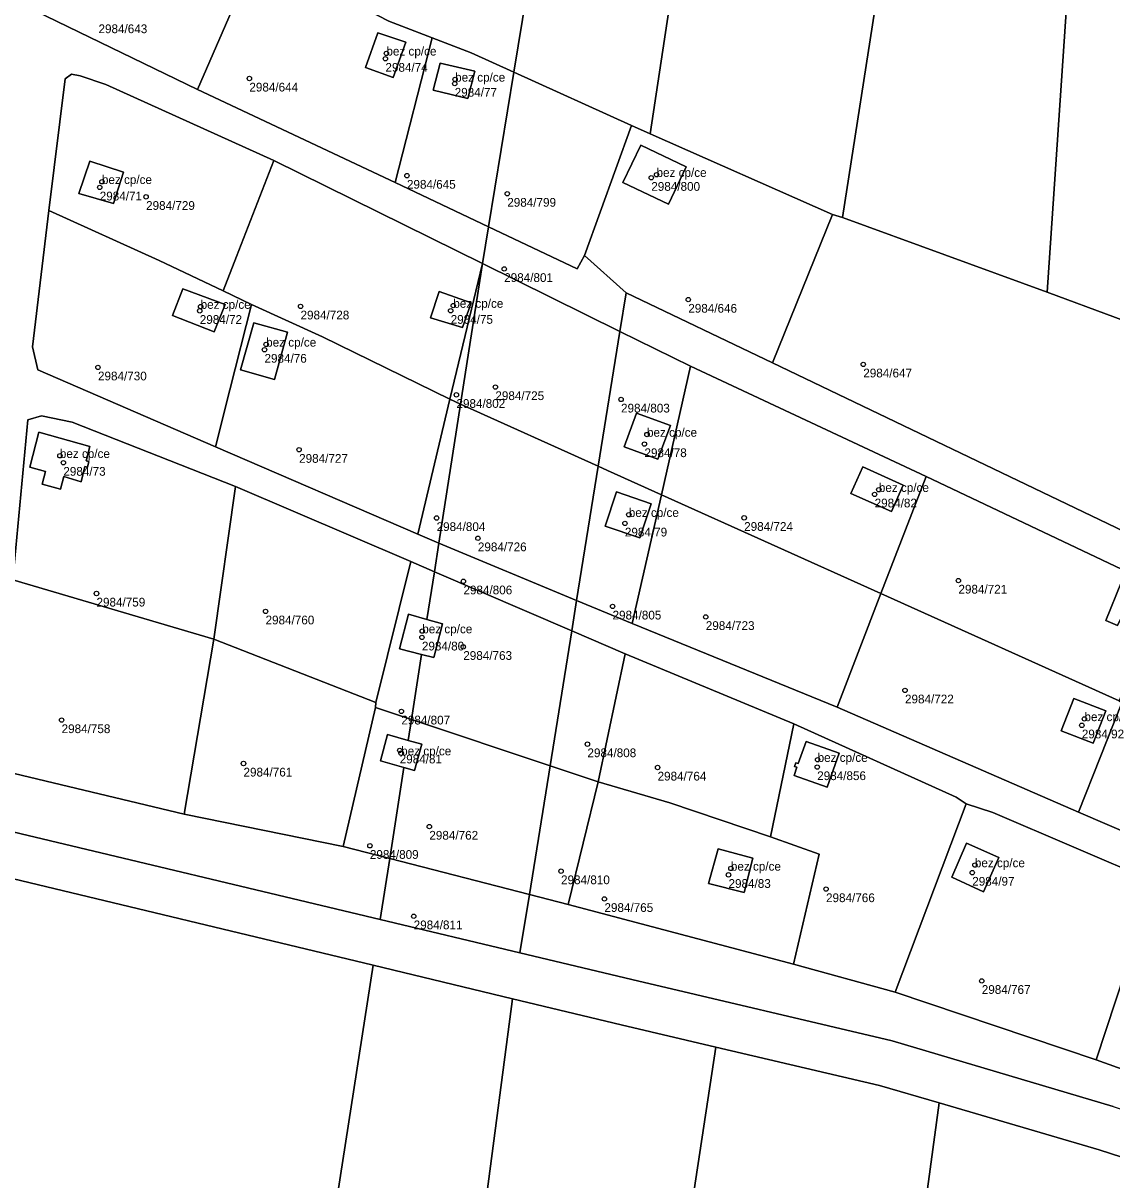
# Model space of a CAD drawing. Extents: x -878211 to -870363, y -1058464 to -1052522.
# Drawn here: x -873357.8 to -873233.3, y -1056219.7 to -1056087.5 of the extents above; entities that cross this region are included whole.
import ezdxf

# ---------------------------------------------------------------- set-up
doc = ezdxf.new("R2010")
doc.units = 0
for name, color, linetype in [('Vrstva 50', 7, 'Continuous'), ('Vrstva 51', 7, 'Continuous'), ('Vrstva 52', 7, 'Continuous')]:
    doc.layers.add(name, color=color, linetype=linetype)

msp = doc.modelspace()

# ---------------------------------------------------------------- linework, layer by layer
at = {"layer": 'Vrstva 50'}
for centre in [(-873316.35, -1056091.52994), (-873316.24, -1056090.91994), (-873331.91, -1056093.78994), (-873308.38, -1056093.89994), (-873308.43, -1056094.37994), (-873348.77, -1056105.59994), (-873313.89, -1056104.89994), (-873285.95, -1056105.13994), (-873285.35, -1056104.78994), (-873349.02, -1056106.23994), (-873343.72, -1056107.31994), (-873302.42, -1056106.95994), (-873302.77, -1056115.55994), (-873281.72, -1056119.06994), (-873337.58, -1056120.34994), (-873337.48, -1056119.86994), (-873326.06, -1056119.83994), (-873308.89, -1056120.33994), (-873308.59, -1056119.74994), (-873329.99, -1056124.18994), (-873330.18, -1056124.78994), (-873349.22, -1056126.80994), (-873261.71, -1056126.46994), (-873303.78, -1056129.05994), (-873308.23, -1056129.94994), (-873289.41, -1056130.47994), (-873286.44, -1056134.48994), (-873326.22, -1056136.22994), (-873286.73, -1056135.57994), (-873353.58, -1056136.91994), (-873353.18, -1056137.70994), (-873260.41, -1056141.32994), (-873259.93, -1056140.79994), (-873310.5, -1056144.02994), (-873288.52, -1056143.65994), (-873275.33, -1056144.00994), (-873288.97, -1056144.64994), (-873305.78, -1056146.33994), (-873307.43, -1056151.26994), (-873250.83, -1056151.17994), (-873349.39, -1056152.65994), (-873330.06, -1056154.69994), (-873290.38, -1056154.13994), (-873279.72, -1056155.33994), (-873312.14, -1056156.95994), (-873312.18, -1056157.67994), (-873307.45, -1056158.75994), (-873256.94, -1056163.72994), (-873314.53, -1056166.13994), (-873353.38, -1056167.12994), (-873236.72, -1056167.72994), (-873236.42, -1056166.99994), (-873314.72, -1056170.58994), (-873293.25, -1056169.87994), (-873332.58, -1056172.08994), (-873314.55, -1056170.90994), (-873266.93, -1056171.65994), (-873285.23, -1056172.54994), (-873266.98, -1056172.49994), (-873311.33, -1056179.30994), (-873318.13, -1056181.49994), (-873276.85, -1056184.08994), (-873248.95, -1056183.69994), (-873296.27, -1056184.39994), (-873277.12, -1056184.81994), (-873249.25, -1056184.56994), (-873265.97, -1056186.44994), (-873291.31, -1056187.56994), (-873313.12, -1056189.54994), (-873248.16, -1056196.93994)]:
    msp.add_circle(centre, 0.25, dxfattribs=at)
at = {"layer": 'Vrstva 51'}
for points in [[(-873333.09, -1056021.11), (-873291.67, -1056032.28), (-873279.01, -1055956.19), (-873278.12, -1055950.93), (-873293.33, -1055944.95), (-873302.26, -1055987.38), (-873305.75, -1056026.51), (-873335.54, -1056018.53), (-873336, -1056020.81), (-873338.98, -1056020.68), (-873346.78, -1056071.17), (-873331.06, -1056079.42), (-873315.95, -1056087.25), (-873311.01, -1056089.16), (-873306.55, -1056090.87), (-873301.67, -1056093.08), (-873293.3, -1056042.09), (-873335.55, -1056030.74)], [(-873288.21, -1056099.16), (-873286.08, -1056100.1), (-873277.94, -1056046.21), (-873293.3, -1056042.09), (-873301.67, -1056093.08)], [(-873286.08, -1056100.1), (-873265.22, -1056109.34), (-873264.07, -1056109.68), (-873259.95, -1056082.97), (-873257.04, -1056055.54), (-873258.79, -1056055.12), (-873257.93, -1056051.59), (-873277.94, -1056046.21)], [(-873264.07, -1056109.68), (-873240.67, -1056118.23), (-873238.19, -1056081.64), (-873234.31, -1056057.82), (-873249.24, -1056053.87), (-873250.26, -1056057.44), (-873257.04, -1056055.54), (-873259.95, -1056082.97)], [(-873240.67, -1056118.23), (-873225.05, -1056124.01), (-873212.37, -1056127.9), (-873203.91, -1056065.98), (-873234.31, -1056057.82), (-873238.19, -1056081.64)], [(-873337.83, -1056095.04), (-873331.06, -1056079.42), (-873346.78, -1056071.17), (-873349.99, -1056069.49), (-873358.84, -1056084.87)], [(-873315.24, -1056105.68), (-873311.01, -1056089.16), (-873315.95, -1056087.25), (-873331.06, -1056079.42), (-873337.83, -1056095.04)], [(-873318.62, -1056092.52), (-873315.46, -1056093.67), (-873314.01, -1056089.65), (-873317.23, -1056088.58)], [(-873318.62, -1056092.52), (-873317.23, -1056088.58), (-873314.01, -1056089.65), (-873315.46, -1056093.67)], [(-873304.57, -1056110.73), (-873301.67, -1056093.08), (-873306.55, -1056090.87), (-873311.01, -1056089.16), (-873315.24, -1056105.68)], [(-873310.08, -1056092.02), (-873310.88, -1056095.11), (-873306.92, -1056096.09), (-873306.11, -1056092.96)], [(-873310.08, -1056092.02), (-873306.11, -1056092.96), (-873306.92, -1056096.09), (-873310.88, -1056095.11)], [(-873348.34, -1056094.46), (-873351.24, -1056093.47), (-873352.25, -1056093.3), (-873352.99, -1056093.84), (-873354.85, -1056108.87), (-873342.21, -1056114.6), (-873334.91, -1056118.08), (-873333.37, -1056114.13), (-873329.11, -1056103.18)], [(-873301.67, -1056093.08), (-873304.57, -1056110.73), (-873294.43, -1056115.53), (-873293.6, -1056114.01), (-873288.21, -1056099.16)], [(-873288.21, -1056099.16), (-873293.6, -1056114.01), (-873288.83, -1056118.28), (-873272.08, -1056126.29), (-873265.22, -1056109.34), (-873286.08, -1056100.1)], [(-873289.19, -1056105.68), (-873284, -1056108.15), (-873281.96, -1056103.88), (-873287.13, -1056101.4)], [(-873289.19, -1056105.68), (-873287.13, -1056101.4), (-873281.96, -1056103.88), (-873284, -1056108.15)], [(-873305.26, -1056114.95), (-873329.11, -1056103.18), (-873333.37, -1056114.13), (-873334.91, -1056118.08), (-873331.68, -1056119.62), (-873323.54, -1056123.31), (-873308.99, -1056130.44)], [(-873346.32, -1056104.5), (-873350.17, -1056103.23), (-873351.4, -1056106.93), (-873347.43, -1056108.09)], [(-873346.32, -1056104.5), (-873347.43, -1056108.09), (-873351.4, -1056106.93), (-873350.17, -1056103.23)], [(-873356.11, -1056127.09), (-873335.8, -1056135.91), (-873334.15, -1056129.38), (-873331.68, -1056119.62), (-873334.91, -1056118.08), (-873342.21, -1056114.6), (-873354.85, -1056108.87), (-873356.7, -1056124.46)], [(-873231.86, -1056145.57), (-873225.05, -1056124.01), (-873240.67, -1056118.23), (-873264.07, -1056109.68), (-873265.22, -1056109.34), (-873272.08, -1056126.29)], [(-873293.6, -1056114.01), (-873294.43, -1056115.53), (-873304.57, -1056110.73), (-873305.26, -1056114.95), (-873289.54, -1056122.7), (-873288.83, -1056118.28)], [(-873307.76, -1056131), (-873305.26, -1056114.95), (-873308.99, -1056130.44)], [(-873305.26, -1056114.95), (-873307.76, -1056131), (-873292.02, -1056138.11), (-873289.54, -1056122.7)], [(-873339.5, -1056117.84), (-873340.7, -1056120.88), (-873335.94, -1056122.76), (-873334.68, -1056119.63)], [(-873339.5, -1056117.84), (-873334.68, -1056119.63), (-873335.94, -1056122.76), (-873340.7, -1056120.88)], [(-873310.21, -1056118.12), (-873311.18, -1056121.13), (-873307.54, -1056122.27), (-873306.53, -1056119.43)], [(-873310.21, -1056118.12), (-873306.53, -1056119.43), (-873307.54, -1056122.27), (-873311.18, -1056121.13)], [(-873192.2, -1056163.08), (-873192.77, -1056163.96), (-873211.75, -1056155.03), (-873231.86, -1056145.57), (-873272.08, -1056126.29), (-873288.83, -1056118.28), (-873289.54, -1056122.7), (-873281.47, -1056126.68), (-873254.52, -1056139.3), (-873230.66, -1056150.6), (-873226.91, -1056152.32), (-873199.89, -1056164.76), (-873186.54, -1056171.16), (-873186.1, -1056167.14)], [(-873335.8, -1056135.91), (-873312.65, -1056145.88), (-873308.99, -1056130.44), (-873323.54, -1056123.31), (-873331.68, -1056119.62), (-873334.15, -1056129.38)], [(-873329.04, -1056128.18), (-873327.54, -1056122.8), (-873331.4, -1056121.72), (-873332.93, -1056127.08)], [(-873329.04, -1056128.18), (-873332.93, -1056127.08), (-873331.4, -1056121.72), (-873327.54, -1056122.8)], [(-873281.47, -1056126.68), (-873289.54, -1056122.7), (-873292.02, -1056138.11), (-873290.96, -1056138.59), (-873284.79, -1056141.37)], [(-873281.47, -1056126.68), (-873284.79, -1056141.37), (-873259.69, -1056152.67), (-873254.52, -1056139.3)], [(-873310.23, -1056146.89), (-873307.76, -1056131), (-873308.99, -1056130.44), (-873312.65, -1056145.88)], [(-873310.23, -1056146.89), (-873294.49, -1056153.45), (-873292.02, -1056138.11), (-873307.76, -1056131)], [(-873287.66, -1056132.03), (-873289.07, -1056135.89), (-873285.19, -1056137.32), (-873283.77, -1056133.45)], [(-873287.66, -1056132.03), (-873283.77, -1056133.45), (-873285.19, -1056137.32), (-873289.07, -1056135.89)], [(-873357.25, -1056132.82), (-873358.95, -1056151.09), (-873335.96, -1056157.88), (-873333.51, -1056140.43), (-873352.16, -1056133.09), (-873355.68, -1056132.36)], [(-873350.4, -1056138.22), (-873350.26, -1056137.58), (-873350.56, -1056137.49), (-873350.16, -1056135.85), (-873355.98, -1056134.21), (-873357, -1056138.22), (-873355.22, -1056138.72), (-873355.62, -1056140.16), (-873353.5, -1056140.75), (-873353.14, -1056139.29), (-873351.16, -1056139.88), (-873350.73, -1056138.14)], [(-873350.4, -1056138.22), (-873350.73, -1056138.14), (-873351.16, -1056139.88), (-873353.14, -1056139.29), (-873353.5, -1056140.75), (-873355.62, -1056140.16), (-873355.22, -1056138.72), (-873357, -1056138.22), (-873355.98, -1056134.21), (-873350.16, -1056135.85), (-873350.56, -1056137.49), (-873350.26, -1056137.58)], [(-873288.12, -1056156.1), (-873284.79, -1056141.37), (-873290.96, -1056138.59), (-873292.02, -1056138.11), (-873294.49, -1056153.45)], [(-873263.13, -1056141.23), (-873258.49, -1056143.29), (-873257.16, -1056140.27), (-873261.78, -1056138.19)], [(-873263.13, -1056141.23), (-873261.78, -1056138.19), (-873257.16, -1056140.27), (-873258.49, -1056143.29)], [(-873254.52, -1056139.3), (-873259.69, -1056152.67), (-873232.46, -1056164.93), (-873227.41, -1056153.62), (-873228.59, -1056153.1), (-873229.84, -1056155.77), (-873229.58, -1056155.89), (-873229.78, -1056156.35), (-873230.05, -1056156.24), (-873230.15, -1056156.48), (-873232.27, -1056155.53), (-873232.63, -1056156.32), (-873233.96, -1056155.73), (-873232.17, -1056151.34), (-873231.21, -1056151.75), (-873230.66, -1056150.6)], [(-873333.51, -1056140.43), (-873335.96, -1056157.88), (-873317.43, -1056165.13), (-873313.43, -1056149.01)], [(-873287.27, -1056146.29), (-873285.97, -1056142.42), (-873289.92, -1056141.03), (-873291.22, -1056144.95)], [(-873287.27, -1056146.29), (-873291.22, -1056144.95), (-873289.92, -1056141.03), (-873285.97, -1056142.42)], [(-873264.71, -1056165.64), (-873259.69, -1056152.67), (-873284.79, -1056141.37), (-873288.12, -1056156.1)], [(-873295.05, -1056156.93), (-873294.49, -1056153.45), (-873310.23, -1056146.89), (-873310.74, -1056150.17)], [(-873310.74, -1056150.17), (-873313.43, -1056149.01), (-873317.43, -1056165.13), (-873317.48, -1056165.7), (-873313.38, -1056167.07), (-873312.22, -1056159.63), (-873314.75, -1056158.99), (-873313.71, -1056155.04), (-873311.6, -1056155.64)], [(-873311.6, -1056155.64), (-873309.84, -1056156.13), (-873310.81, -1056159.99), (-873312.22, -1056159.63), (-873313.38, -1056167.07), (-873297.53, -1056172.34), (-873295.05, -1056156.93), (-873310.74, -1056150.17)], [(-873230.66, -1056150.6), (-873231.21, -1056151.75), (-873232.17, -1056151.34), (-873233.96, -1056155.73), (-873232.63, -1056156.32), (-873232.27, -1056155.53), (-873230.15, -1056156.48), (-873230.05, -1056156.24), (-873229.78, -1056156.35), (-873229.58, -1056155.89), (-873229.84, -1056155.77), (-873228.59, -1056153.1), (-873227.41, -1056153.62), (-873226.91, -1056152.32)], [(-873360.59, -1056172.8), (-873339.38, -1056177.87), (-873335.96, -1056157.88), (-873358.95, -1056151.09)], [(-873189.63, -1056199.59), (-873208.66, -1056189.9), (-873237.1, -1056177.65), (-873264.71, -1056165.64), (-873288.12, -1056156.1), (-873294.49, -1056153.45), (-873295.05, -1056156.93), (-873288.93, -1056159.56), (-873269.66, -1056167.56), (-873251.09, -1056175.95), (-873249.95, -1056176.71), (-873246.91, -1056177.7), (-873228.36, -1056185.62), (-873210.43, -1056193.59), (-873193.11, -1056203.14), (-873190.22, -1056204.99)], [(-873237.1, -1056177.65), (-873232.16, -1056165.17), (-873232.46, -1056164.93), (-873259.69, -1056152.67), (-873264.71, -1056165.64)], [(-873237.1, -1056177.65), (-873208.66, -1056189.9), (-873204.07, -1056177.31), (-873199.89, -1056164.76), (-873226.91, -1056152.32), (-873227.41, -1056153.62), (-873232.46, -1056164.93), (-873232.16, -1056165.17)], [(-873313.71, -1056155.04), (-873314.75, -1056158.99), (-873312.22, -1056159.63), (-873310.81, -1056159.99), (-873309.84, -1056156.13), (-873311.6, -1056155.64)], [(-873288.93, -1056159.56), (-873295.05, -1056156.93), (-873297.53, -1056172.34), (-873292.04, -1056174.17)], [(-873339.38, -1056177.87), (-873321.19, -1056181.59), (-873317.48, -1056165.7), (-873317.43, -1056165.13), (-873335.96, -1056157.88)], [(-873288.93, -1056159.56), (-873292.04, -1056174.17), (-873283.83, -1056176.57), (-873272.31, -1056180.48), (-873269.66, -1056167.56)], [(-873237.63, -1056164.67), (-873239.1, -1056168.35), (-873235.42, -1056169.77), (-873233.96, -1056166.08)], [(-873237.63, -1056164.67), (-873233.96, -1056166.08), (-873235.42, -1056169.77), (-873239.1, -1056168.35)], [(-873315.85, -1056182.96), (-873314.23, -1056172.54), (-873316.91, -1056171.77), (-873316.1, -1056168.79), (-873313.75, -1056169.45), (-873313.38, -1056167.07), (-873317.48, -1056165.7), (-873321.19, -1056181.59)], [(-873299.89, -1056187.07), (-873297.53, -1056172.34), (-873313.38, -1056167.07), (-873313.75, -1056169.45), (-873312.18, -1056169.89), (-873313.02, -1056172.88), (-873314.23, -1056172.54), (-873315.85, -1056182.96)], [(-873269.66, -1056167.56), (-873272.31, -1056180.48), (-873266.75, -1056182.45), (-873269.68, -1056195.02), (-873258.05, -1056198.24), (-873249.95, -1056176.71), (-873251.09, -1056175.95)], [(-873316.91, -1056171.77), (-873314.23, -1056172.54), (-873313.02, -1056172.88), (-873312.18, -1056169.89), (-873313.75, -1056169.45), (-873316.1, -1056168.79)], [(-873269.57, -1056172.42), (-873269.29, -1056172.52), (-873269.62, -1056173.46), (-873265.84, -1056174.8), (-873264.48, -1056170.91), (-873268.24, -1056169.59), (-873269.14, -1056172.1), (-873269.42, -1056172)], [(-873269.57, -1056172.42), (-873269.42, -1056172), (-873269.14, -1056172.1), (-873268.24, -1056169.59), (-873264.48, -1056170.91), (-873265.84, -1056174.8), (-873269.62, -1056173.46), (-873269.29, -1056172.52)], [(-873295.46, -1056188.21), (-873292.04, -1056174.17), (-873297.53, -1056172.34), (-873299.89, -1056187.07)], [(-873269.68, -1056195.02), (-873266.75, -1056182.45), (-873272.31, -1056180.48), (-873283.83, -1056176.57), (-873292.04, -1056174.17), (-873295.46, -1056188.21)], [(-873246.91, -1056177.7), (-873249.95, -1056176.71), (-873258.05, -1056198.24), (-873235.09, -1056205.96), (-873228.36, -1056185.62)], [(-873247.95, -1056186.75), (-873246.21, -1056182.82), (-873249.89, -1056181.19), (-873251.59, -1056185.08)], [(-873247.95, -1056186.75), (-873251.59, -1056185.08), (-873249.89, -1056181.19), (-873246.21, -1056182.82)], [(-873274.34, -1056182.93), (-873278.32, -1056181.83), (-873279.41, -1056185.81), (-873275.33, -1056186.85)], [(-873274.34, -1056182.93), (-873275.33, -1056186.85), (-873279.41, -1056185.81), (-873278.32, -1056181.83)], [(-873316.94, -1056189.94), (-873300.97, -1056193.75), (-873299.89, -1056187.07), (-873315.85, -1056182.96)], [(-873235.09, -1056205.96), (-873216.53, -1056212.65), (-873210.43, -1056193.59), (-873228.36, -1056185.62)], [(-873300.97, -1056193.75), (-873288.18, -1056196.8), (-873258.39, -1056203.81), (-873233.13, -1056211.3), (-873226.76, -1056213.38), (-873193.82, -1056238.14), (-873193.08, -1056231.3), (-873201.03, -1056225.07), (-873216.53, -1056212.65), (-873235.09, -1056205.96), (-873258.05, -1056198.24), (-873269.68, -1056195.02), (-873295.46, -1056188.21), (-873299.89, -1056187.07)], [(-873301.81, -1056198.98), (-873317.75, -1056195.16), (-873325.31, -1056243.71), (-873307.99, -1056245.94)], [(-873289.21, -1056248.92), (-873301.89, -1056340.7), (-873274.63, -1056350.37), (-873257.86, -1056246.53), (-873253.05, -1056210.89), (-873259.87, -1056208.9), (-873278.56, -1056204.51), (-873285.45, -1056249.65)], [(-873274.63, -1056350.37), (-873269.95, -1056352.03), (-873248.88, -1056329.23), (-873240.77, -1056332.53), (-873236.37, -1056300.68), (-873228.68, -1056250.51), (-873224.76, -1056221.05), (-873228.37, -1056218.32), (-873234.74, -1056216.24), (-873253.05, -1056210.89), (-873257.86, -1056246.53)]]:
    msp.add_lwpolyline(points, close=True, dxfattribs=at)
for points in [[(-873358.95, -1056151.09), (-873357.25, -1056132.82), (-873355.68, -1056132.36), (-873352.16, -1056133.09), (-873333.51, -1056140.43), (-873313.43, -1056149.01), (-873310.74, -1056150.17), (-873310.23, -1056146.89), (-873312.65, -1056145.88), (-873335.8, -1056135.91), (-873356.11, -1056127.09), (-873356.7, -1056124.46), (-873354.85, -1056108.87), (-873352.99, -1056093.84), (-873352.25, -1056093.3), (-873351.24, -1056093.47), (-873348.34, -1056094.46), (-873329.11, -1056103.18), (-873305.26, -1056114.95), (-873304.57, -1056110.73), (-873315.24, -1056105.68), (-873337.83, -1056095.04), (-873358.84, -1056084.87)], [(-873233.13, -1056211.3), (-873258.39, -1056203.81), (-873288.18, -1056196.8), (-873300.97, -1056193.75), (-873316.94, -1056189.94), (-873359.74, -1056179.73), (-873430.29, -1056166.44), (-873443.77, -1056163.9), (-873536.08, -1056146.51), (-873579.25, -1056137.66), (-873583.21, -1056136.78), (-873640.57, -1056126.39), (-873663.43, -1056120.04), (-873669.67, -1056117.9), (-873683.77, -1056104.56), (-873698.77, -1056094.59), (-873705.76, -1056091.7), (-873717.22, -1056089.4), (-873720.7, -1056089.42), (-873762.63, -1056089.66), (-873840.34, -1056089.55), (-873878.08, -1056089.5)], [(-873603.98, -1056138.97), (-873580.66, -1056143.3), (-873536.99, -1056151.43), (-873510.04, -1056156.4), (-873469.01, -1056162.46), (-873443.87, -1056167.66), (-873430.95, -1056170.33), (-873360.98, -1056184.79), (-873317.75, -1056195.16), (-873301.81, -1056198.98), (-873289.4, -1056201.96), (-873278.56, -1056204.51), (-873259.87, -1056208.9), (-873253.05, -1056210.89), (-873234.74, -1056216.24), (-873228.37, -1056218.32)], [(-873325.31, -1056243.71), (-873317.75, -1056195.16), (-873360.98, -1056184.79), (-873430.95, -1056170.33), (-873445.56, -1056284.55)], [(-873359.74, -1056179.73), (-873316.94, -1056189.94), (-873315.85, -1056182.96), (-873321.19, -1056181.59), (-873339.38, -1056177.87), (-873360.59, -1056172.8)], [(-873285.45, -1056249.65), (-873278.56, -1056204.51), (-873289.4, -1056201.96), (-873301.81, -1056198.98), (-873307.99, -1056245.94)]]:
    msp.add_lwpolyline(points, dxfattribs=at)
at = {"layer": 'Vrstva 52'}
for points in [[(-873317.23, -1056088.58), (-873318.62, -1056092.52), (-873315.46, -1056093.67), (-873314.01, -1056089.65)], [(-873306.11, -1056092.96), (-873310.08, -1056092.02), (-873310.88, -1056095.11), (-873306.92, -1056096.09)], [(-873287.13, -1056101.4), (-873289.19, -1056105.68), (-873284, -1056108.15), (-873281.96, -1056103.88)], [(-873351.4, -1056106.93), (-873347.43, -1056108.09), (-873346.32, -1056104.5), (-873350.17, -1056103.23)], [(-873340.7, -1056120.88), (-873335.94, -1056122.76), (-873334.68, -1056119.63), (-873339.5, -1056117.84)], [(-873310.21, -1056118.12), (-873311.18, -1056121.13), (-873307.54, -1056122.27), (-873306.53, -1056119.43)], [(-873332.93, -1056127.08), (-873329.04, -1056128.18), (-873327.54, -1056122.8), (-873331.4, -1056121.72)], [(-873289.07, -1056135.89), (-873285.19, -1056137.32), (-873283.77, -1056133.45), (-873287.66, -1056132.03)], [(-873350.16, -1056135.85), (-873355.98, -1056134.21), (-873357, -1056138.22), (-873355.22, -1056138.72), (-873355.62, -1056140.16), (-873353.5, -1056140.75), (-873353.14, -1056139.29), (-873351.16, -1056139.88), (-873350.73, -1056138.14), (-873350.4, -1056138.22), (-873350.26, -1056137.58), (-873350.56, -1056137.49)], [(-873261.78, -1056138.19), (-873263.13, -1056141.23), (-873258.49, -1056143.29), (-873257.16, -1056140.27)], [(-873289.92, -1056141.03), (-873291.22, -1056144.95), (-873287.27, -1056146.29), (-873285.97, -1056142.42)], [(-873232.17, -1056151.34), (-873233.96, -1056155.73), (-873232.63, -1056156.32), (-873232.27, -1056155.53), (-873230.15, -1056156.48), (-873230.05, -1056156.24), (-873229.78, -1056156.35), (-873229.58, -1056155.89), (-873229.84, -1056155.77), (-873228.59, -1056153.1), (-873227.41, -1056153.62), (-873226.91, -1056152.32), (-873230.66, -1056150.6), (-873231.21, -1056151.75)], [(-873314.75, -1056158.99), (-873312.22, -1056159.63), (-873310.81, -1056159.99), (-873309.84, -1056156.13), (-873311.6, -1056155.64), (-873313.71, -1056155.04)], [(-873237.63, -1056164.67), (-873239.1, -1056168.35), (-873235.42, -1056169.77), (-873233.96, -1056166.08)], [(-873316.91, -1056171.77), (-873314.23, -1056172.54), (-873313.02, -1056172.88), (-873312.18, -1056169.89), (-873313.75, -1056169.45), (-873316.1, -1056168.79)], [(-873268.24, -1056169.59), (-873269.14, -1056172.1), (-873269.42, -1056172), (-873269.57, -1056172.42), (-873269.29, -1056172.52), (-873269.62, -1056173.46), (-873265.84, -1056174.8), (-873264.48, -1056170.91)], [(-873249.89, -1056181.19), (-873251.59, -1056185.08), (-873247.95, -1056186.75), (-873246.21, -1056182.82)], [(-873279.41, -1056185.81), (-873275.33, -1056186.85), (-873274.34, -1056182.93), (-873278.32, -1056181.83)]]:
    msp.add_lwpolyline(points, close=True, dxfattribs=at)

# ---------------------------------------------------------------- texts
at = {"layer": 'Vrstva 50'}
for s, p in [('2984/643', (-873349.16, -1056088.609)), ('bez cp/ce', (-873316.24, -1056091.169)), ('2984/74', (-873316.35, -1056093.019)), ('bez cp/ce', (-873308.38, -1056094.149)), ('2984/644', (-873331.91, -1056095.279)), ('2984/77', (-873308.43, -1056095.869)), ('bez cp/ce', (-873285.35, -1056105.04)), ('bez cp/ce', (-873348.77, -1056105.85)), ('2984/645', (-873313.89, -1056106.389)), ('2984/800', (-873285.95, -1056106.629)), ('2984/71', (-873349.02, -1056107.729)), ('2984/729', (-873343.72, -1056108.809)), ('2984/799', (-873302.42, -1056108.449)), ('2984/801', (-873302.77, -1056117.049)), ('bez cp/ce', (-873337.48, -1056120.12)), ('bez cp/ce', (-873308.59, -1056120)), ('2984/728', (-873326.06, -1056121.329)), ('2984/646', (-873281.72, -1056120.559)), ('2984/72', (-873337.58, -1056121.839)), ('2984/75', (-873308.89, -1056121.829)), ('bez cp/ce', (-873329.99, -1056124.44)), ('2984/76', (-873330.18, -1056126.279)), ('2984/647', (-873261.71, -1056127.959)), ('2984/730', (-873349.22, -1056128.299)), ('2984/725', (-873303.78, -1056130.549)), ('2984/802', (-873308.23, -1056131.439)), ('2984/803', (-873289.41, -1056131.969)), ('bez cp/ce', (-873286.44, -1056134.74)), ('bez cp/ce', (-873353.58, -1056137.169)), ('2984/78', (-873286.73, -1056137.069)), ('2984/727', (-873326.22, -1056137.719)), ('2984/73', (-873353.18, -1056139.199)), ('bez cp/ce', (-873259.93, -1056141.05)), ('bez cp/ce', (-873288.52, -1056143.909)), ('2984/82', (-873260.41, -1056142.819)), ('2984/804', (-873310.5, -1056145.519)), ('2984/79', (-873288.97, -1056146.139)), ('2984/724', (-873275.33, -1056145.499)), ('2984/726', (-873305.78, -1056147.829)), ('2984/806', (-873307.43, -1056152.759)), ('2984/721', (-873250.83, -1056152.669)), ('2984/759', (-873349.39, -1056154.149)), ('2984/805', (-873290.38, -1056155.629)), ('2984/760', (-873330.06, -1056156.189)), ('2984/723', (-873279.72, -1056156.829)), ('bez cp/ce', (-873312.14, -1056157.21)), ('2984/80', (-873312.18, -1056159.169)), ('2984/763', (-873307.45, -1056160.249)), ('2984/722', (-873256.94, -1056165.219)), ('2984/807', (-873314.53, -1056167.629)), ('bez cp/ce', (-873236.42, -1056167.25)), ('2984/758', (-873353.38, -1056168.619)), ('2984/92', (-873236.72, -1056169.219)), ('bez cp/ce', (-873314.55, -1056171.159)), ('2984/808', (-873293.25, -1056171.369)), ('2984/81', (-873314.72, -1056172.079)), ('bez cp/ce', (-873266.93, -1056171.909)), ('2984/761', (-873332.58, -1056173.579)), ('2984/764', (-873285.23, -1056174.039)), ('2984/856', (-873266.98, -1056173.989)), ('2984/762', (-873311.33, -1056180.799)), ('2984/809', (-873318.13, -1056182.989)), ('bez cp/ce', (-873276.85, -1056184.34)), ('bez cp/ce', (-873248.95, -1056183.95)), ('2984/810', (-873296.27, -1056185.889)), ('2984/97', (-873249.25, -1056186.059)), ('2984/83', (-873277.12, -1056186.309)), ('2984/766', (-873265.97, -1056187.939)), ('2984/765', (-873291.31, -1056189.059)), ('2984/811', (-873313.12, -1056191.039)), ('2984/767', (-873248.16, -1056198.429))]:
    msp.add_text(s, height=0.999996, dxfattribs=at).set_placement(p)

doc.saveas('drawing.dxf')
